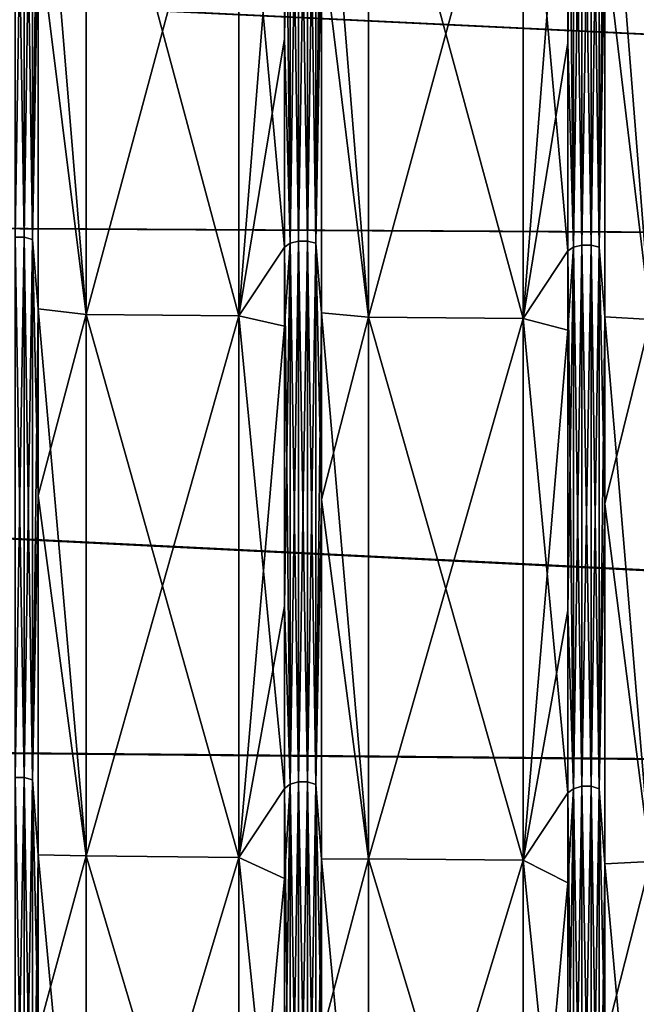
# Model space of a CAD drawing. Header units: metres. Extents: x -31 to 116, y -82 to 82.
# Tile 419 of 656: x 64.21 to 68.74, y -37.34 to -30.12. Entities that reach past the tile are written whole.
import ezdxf

# ---------------------------------------------------------------- set-up
doc = ezdxf.new("R2010")
doc.units = ezdxf.units.M
doc.layers.add('solid_80000000GA_10_1', color=7, linetype='CONTINUOUS')

msp = doc.modelspace()

# ---------------------------------------------------------------- linework, layer by layer
at = {"layer": 'solid_80000000GA_10_1'}
for points in [[(12.5, -27.509586, 51.775642), (103, -27.689804, 54.35323), (103, -31.86529, 52.015404)], [(12.5, -31.355291, 49.541309), (12.5, -27.509586, 51.775642), (103, -31.86529, 52.015404)], [(12.5, -27.509619, -51.775623), (103, -31.870413, -52.012264), (103, -27.691591, -54.352322)], [(12.5, -27.509619, -51.775623), (12.5, -31.355318, -49.54129), (103, -31.870413, -52.012264)], [(64.247459, -27.55419, 54.078144), (64.179909, -27.554169, 54.078102), (64.179909, -31.712147, 51.749523)], [(64.247459, -31.712172, -51.749561), (64.179909, -31.712147, -51.749523), (64.179909, -27.554169, -54.078102)], [(64.247459, -27.55419, -54.078144), (64.247459, -31.712172, -51.749561), (64.179909, -27.554169, -54.078102)], [(64.247459, -31.712172, 51.749561), (64.247459, -27.55419, 54.078144), (64.179909, -31.712147, 51.749523)], [(64.308144, -27.567665, 54.104591), (64.247459, -27.55419, 54.078144), (64.247459, -31.712172, 51.749561)], [(64.308144, -31.72768, -51.774868), (64.247459, -31.712172, -51.749561), (64.247459, -27.55419, -54.078144)], [(64.308144, -27.567665, -54.104591), (64.308144, -31.72768, -51.774868), (64.247459, -27.55419, -54.078144)], [(64.308144, -31.72768, 51.774868), (64.308144, -27.567665, 54.104591), (64.247459, -31.712172, 51.749561)], [(64.308144, -27.567665, -54.104591), (64.349533, -28.024258, -53.929298), (64.308144, -31.72768, -51.774868)], [(64.308144, -31.72768, 51.774868), (64.349533, -29.455189, 53.161266), (64.308144, -27.567665, 54.104591)], [(66.259193, -27.578888, 54.126617), (66.198471, -27.592325, 54.152988), (66.198471, -31.756062, 51.821182)], [(66.259193, -31.740597, 51.795948), (66.259193, -27.578888, 54.126617), (66.198471, -31.756062, 51.821182)], [(66.259193, -27.578888, -54.126617), (66.259193, -31.740597, -51.795948), (66.198471, -27.592325, -54.152988)], [(66.326744, -27.578909, 54.126656), (66.259193, -27.578888, 54.126617), (66.259193, -31.740597, 51.795948)], [(66.326744, -31.74062, -51.795986), (66.259193, -31.740597, -51.795948), (66.259193, -27.578888, -54.126617)], [(66.326744, -27.578909, -54.126656), (66.326744, -31.74062, -51.795986), (66.259193, -27.578888, -54.126617)], [(66.326744, -31.74062, 51.795986), (66.326744, -27.578909, 54.126656), (66.259193, -31.740597, 51.795948)], [(66.387428, -27.592382, 54.153103), (66.326744, -27.578909, 54.126656), (66.326744, -31.74062, 51.795986)], [(66.387428, -31.756128, -51.821293), (66.326744, -31.74062, -51.795986), (66.326744, -27.578909, -54.126656)], [(66.387428, -27.592382, -54.153103), (66.387428, -31.756128, -51.821293), (66.326744, -27.578909, -54.126656)], [(65.820847, -28.121723, -54.75145), (66.156929, -27.616468, -54.200371), (66.156929, -31.783848, -51.866528)], [(66.198471, -27.592325, 54.152988), (66.156929, -28.101851, 53.950306), (66.156929, -30.257492, 52.771523)], [(66.198471, -31.756062, 51.821182), (66.198471, -27.592325, 54.152988), (66.156929, -30.257492, 52.771523)], [(66.198471, -27.592325, -54.152988), (66.198471, -31.756062, -51.821182), (66.156929, -27.616468, -54.200371)], [(66.198471, -31.756062, -51.821182), (66.156929, -31.783848, -51.866528), (66.156929, -27.616468, -54.200371)], [(66.259193, -31.740597, -51.795948), (66.198471, -31.756062, -51.821182), (66.198471, -27.592325, -54.152988)], [(66.387428, -31.756128, 51.821293), (66.387428, -27.592382, 54.153103), (66.326744, -31.74062, 51.795986)], [(66.387428, -27.592382, -54.153103), (66.428818, -28.04936, -53.977615), (66.387428, -31.756128, -51.821293)], [(66.387428, -31.756128, 51.821293), (66.428818, -29.481613, 53.208874), (66.387428, -27.592382, 54.153103)], [(67.908531, -28.138266, -54.783916), (68.236214, -27.641186, -54.248886), (68.236214, -31.812296, -51.912952)], [(68.277763, -27.617044, 54.201504), (68.236214, -28.127003, 53.998596), (68.236214, -30.284575, 52.81876)], [(68.277763, -31.78451, 51.867607), (68.277763, -27.617044, 54.201504), (68.236214, -30.284575, 52.81876)], [(68.277763, -27.617044, -54.201504), (68.277763, -31.78451, -51.867607), (68.236214, -27.641186, -54.248886)], [(68.277763, -31.78451, -51.867607), (68.236214, -31.812296, -51.912952), (68.236214, -27.641186, -54.248886)], [(68.338486, -27.603605, 54.175129), (68.277763, -27.617044, 54.201504), (68.277763, -31.78451, 51.867607)], [(68.338486, -31.769045, 51.842373), (68.338486, -27.603605, 54.175129), (68.277763, -31.78451, 51.867607)], [(68.338486, -27.603605, -54.175129), (68.338486, -31.769045, -51.842373), (68.277763, -27.617044, -54.201504)], [(68.338486, -31.769045, -51.842373), (68.277763, -31.78451, -51.867607), (68.277763, -27.617044, -54.201504)], [(68.406036, -27.603626, 54.175171), (68.338486, -27.603605, 54.175129), (68.338486, -31.769045, 51.842373)], [(68.406036, -31.76907, -51.842411), (68.338486, -31.769045, -51.842373), (68.338486, -27.603605, -54.175129)], [(68.406036, -27.603626, -54.175171), (68.406036, -31.76907, -51.842411), (68.338486, -27.603605, -54.175129)], [(68.406036, -31.76907, 51.842411), (68.406036, -27.603626, 54.175171), (68.338486, -31.769045, 51.842373)], [(68.466713, -27.617102, 54.201618), (68.406036, -27.603626, 54.175171), (68.406036, -31.76907, 51.842411)], [(68.466713, -31.784578, -51.867718), (68.406036, -31.76907, -51.842411), (68.406036, -27.603626, -54.175171)], [(68.466713, -27.617102, -54.201618), (68.466713, -31.784578, -51.867718), (68.406036, -27.603626, -54.175171)], [(68.466713, -31.784578, 51.867718), (68.466713, -27.617102, 54.201618), (68.406036, -31.76907, 51.842411)], [(68.466713, -27.617102, -54.201618), (68.508102, -28.074461, -54.025932), (68.466713, -31.784578, -51.867718)], [(68.466713, -31.784578, 51.867718), (68.508102, -29.508038, 53.256477), (68.466713, -27.617102, 54.201618)], [(64.308144, -31.72768, -51.774868), (64.349533, -28.024258, -53.929298), (64.349533, -32.236759, -51.52203)], [(64.701889, -32.278019, -52.385857), (64.349533, -32.236759, -51.52203), (64.349533, -28.024258, -53.929298)], [(64.701889, -28.112856, -54.734047), (64.701889, -32.278019, -52.385857), (64.349533, -28.024258, -53.929298)], [(66.387428, -31.756128, -51.821293), (66.428818, -28.04936, -53.977615), (66.428818, -32.265633, -51.568192)], [(66.772644, -32.296906, -52.416676), (66.428818, -32.265633, -51.568192), (66.428818, -28.04936, -53.977615)], [(66.772644, -28.129265, -54.766251), (66.772644, -32.296906, -52.416676), (66.428818, -28.04936, -53.977615)], [(68.466713, -31.784578, -51.867718), (68.508102, -28.074461, -54.025932), (68.508102, -32.294506, -51.614353)], [(68.843391, -32.315792, -52.447495), (68.508102, -32.294506, -51.614353), (68.508102, -28.074461, -54.025932)], [(68.843391, -28.145676, -54.798458), (68.843391, -32.315792, -52.447495), (68.508102, -28.074461, -54.025932)], [(64.701889, -32.278019, 52.385857), (64.701889, -28.112856, 54.734047), (64.349533, -29.455189, 53.161266)], [(65.820847, -28.121723, 54.75145), (64.701889, -28.112856, 54.734047), (64.701889, -32.278019, 52.385857)], [(65.820847, -32.288223, -52.402508), (64.701889, -32.278019, -52.385857), (64.701889, -28.112856, -54.734047)], [(65.820847, -32.288223, -52.402508), (64.701889, -28.112856, -54.734047), (65.820847, -28.121723, -54.75145)], [(65.820847, -28.121723, 54.75145), (64.701889, -32.278019, 52.385857), (65.820847, -32.288223, 52.402508)], [(65.820847, -32.288223, 52.402508), (66.156929, -30.257492, 52.771523), (66.156929, -28.101851, 53.950306)], [(65.820847, -28.121723, 54.75145), (65.820847, -32.288223, 52.402508), (66.156929, -28.101851, 53.950306)], [(65.820847, -32.288223, -52.402508), (65.820847, -28.121723, -54.75145), (66.156929, -31.783848, -51.866528)], [(66.772644, -32.296906, 52.416676), (66.772644, -28.129265, 54.766251), (66.428818, -29.481613, 53.208874)], [(67.908531, -28.138266, 54.783916), (66.772644, -28.129265, 54.766251), (66.772644, -32.296906, 52.416676)], [(67.908531, -32.307262, -52.433578), (66.772644, -32.296906, -52.416676), (66.772644, -28.129265, -54.766251)], [(67.908531, -32.307262, -52.433578), (66.772644, -28.129265, -54.766251), (67.908531, -28.138266, -54.783916)], [(67.908531, -28.138266, 54.783916), (66.772644, -32.296906, 52.416676), (67.908531, -32.307262, 52.433578)], [(67.908531, -32.307262, 52.433578), (68.236214, -30.284575, 52.81876), (68.236214, -28.127003, 53.998596)], [(67.908531, -28.138266, 54.783916), (67.908531, -32.307262, 52.433578), (68.236214, -28.127003, 53.998596)], [(67.908531, -32.307262, -52.433578), (67.908531, -28.138266, -54.783916), (68.236214, -31.812296, -51.912952)], [(68.843391, -32.315792, 52.447495), (68.843391, -28.145676, 54.798458), (68.508102, -29.508038, 53.256477)], [(64.308144, -31.72768, 51.774868), (64.349533, -33.605991, 50.639565), (64.349533, -29.455189, 53.161266)], [(64.701889, -32.278019, 52.385857), (64.349533, -29.455189, 53.161266), (64.349533, -33.605991, 50.639565)], [(66.387428, -31.756128, 51.821293), (66.428818, -33.636139, 50.684906), (66.428818, -29.481613, 53.208874)], [(66.772644, -32.296906, 52.416676), (66.428818, -29.481613, 53.208874), (66.428818, -33.636139, 50.684906)], [(68.466713, -31.784578, 51.867718), (68.508102, -33.666283, 50.730247), (68.508102, -29.508038, 53.256477)], [(68.843391, -32.315792, 52.447495), (68.508102, -29.508038, 53.256477), (68.508102, -33.666283, 50.730247)], [(65.820847, -32.288223, 52.402508), (66.156929, -32.363777, 51.506657), (66.156929, -30.257492, 52.771523)], [(66.198471, -31.756062, 51.821182), (66.156929, -30.257492, 52.771523), (66.156929, -32.363777, 51.506657)], [(67.908531, -32.307262, 52.433578), (68.236214, -32.392742, 51.552757), (68.236214, -30.284575, 52.81876)], [(68.277763, -31.78451, 51.867607), (68.236214, -30.284575, 52.81876), (68.236214, -32.392742, 51.552757)], [(12.5, -31.355291, 49.541309), (103, -31.86529, 52.015404), (103, -35.848087, 49.354969)], [(12.5, -35.020924, 47.021606), (12.5, -31.355291, 49.541309), (103, -35.848087, 49.354969)], [(12.5, -31.355318, -49.54129), (103, -35.856754, -49.348675), (103, -31.870413, -52.012264)], [(12.5, -31.355318, -49.54129), (12.5, -35.020939, -47.021599), (103, -35.856754, -49.348675)], [(64.247459, -31.712172, 51.749561), (64.179909, -31.712147, 51.749523), (64.179909, -35.67461, 49.101891)], [(64.247459, -35.674637, -49.101925), (64.179909, -35.67461, -49.101891), (64.179909, -31.712147, -51.749523)], [(64.247459, -31.712172, -51.749561), (64.247459, -35.674637, -49.101925), (64.179909, -31.712147, -51.749523)], [(64.247459, -35.674637, 49.101925), (64.247459, -31.712172, 51.749561), (64.179909, -35.67461, 49.101891)], [(64.308144, -31.72768, 51.774868), (64.247459, -31.712172, 51.749561), (64.247459, -35.674637, 49.101925)], [(64.308144, -35.692081, -49.125938), (64.247459, -35.674637, -49.101925), (64.247459, -31.712172, -51.749561)], [(64.308144, -31.72768, -51.774868), (64.308144, -35.692081, -49.125938), (64.247459, -31.712172, -51.749561)], [(64.308144, -35.692081, 49.125938), (64.308144, -31.72768, 51.774868), (64.247459, -35.674637, 49.101925)], [(64.308144, -31.72768, -51.774868), (64.349533, -32.236759, -51.52203), (64.308144, -35.692081, -49.125938)], [(64.308144, -35.692081, 49.125938), (64.349533, -33.605991, 50.639565), (64.308144, -31.72768, 51.774868)], [(66.198471, -31.756062, 51.821182), (66.156929, -32.363777, 51.506657), (66.156929, -34.417263, 50.157764)], [(66.198471, -35.72401, 49.169884), (66.198471, -31.756062, 51.821182), (66.156929, -34.417263, 50.157764)], [(66.198471, -31.756062, -51.821182), (66.198471, -35.72401, -49.169884), (66.156929, -31.783848, -51.866528)], [(66.259193, -31.740597, 51.795948), (66.198471, -31.756062, 51.821182), (66.198471, -35.72401, 49.169884)], [(66.259193, -35.706612, 49.145939), (66.259193, -31.740597, 51.795948), (66.198471, -35.72401, 49.169884)], [(66.259193, -31.740597, -51.795948), (66.259193, -35.706612, -49.145939), (66.198471, -31.756062, -51.821182)], [(66.259193, -35.706612, -49.145939), (66.198471, -35.72401, -49.169884), (66.198471, -31.756062, -51.821182)], [(66.326744, -31.74062, 51.795986), (66.259193, -31.740597, 51.795948), (66.259193, -35.706612, 49.145939)], [(66.326744, -35.706642, -49.145977), (66.259193, -35.706612, -49.145939), (66.259193, -31.740597, -51.795948)], [(66.326744, -31.74062, -51.795986), (66.326744, -35.706642, -49.145977), (66.259193, -31.740597, -51.795948)], [(66.326744, -35.706642, 49.145977), (66.326744, -31.74062, 51.795986), (66.259193, -35.706612, 49.145939)], [(66.387428, -31.756128, 51.821293), (66.326744, -31.74062, 51.795986), (66.326744, -35.706642, 49.145977)], [(66.387428, -35.724087, -49.169987), (66.326744, -35.706642, -49.145977), (66.326744, -31.74062, -51.795986)], [(66.387428, -31.756128, -51.821293), (66.387428, -35.724087, -49.169987), (66.326744, -31.74062, -51.795986)], [(66.387428, -35.724087, 49.169987), (66.387428, -31.756128, 51.821293), (66.326744, -35.706642, 49.145977)], [(66.387428, -31.756128, -51.821293), (66.428818, -32.265633, -51.568192), (66.387428, -35.724087, -49.169987)], [(66.387428, -35.724087, 49.169987), (66.428818, -33.636139, 50.684906), (66.387428, -31.756128, 51.821293)], [(68.338486, -31.769045, 51.842373), (68.277763, -31.78451, 51.867607), (68.277763, -35.756016, 49.213936)], [(68.338486, -35.738617, 49.189987), (68.338486, -31.769045, 51.842373), (68.277763, -35.756016, 49.213936)], [(68.338486, -31.769045, -51.842373), (68.338486, -35.738617, -49.189987), (68.277763, -31.78451, -51.867607)], [(68.406036, -31.76907, 51.842411), (68.338486, -31.769045, 51.842373), (68.338486, -35.738617, 49.189987)], [(68.406036, -35.738644, -49.190025), (68.338486, -35.738617, -49.189987), (68.338486, -31.769045, -51.842373)], [(68.406036, -31.76907, -51.842411), (68.406036, -35.738644, -49.190025), (68.338486, -31.769045, -51.842373)], [(68.406036, -35.738644, 49.190025), (68.406036, -31.76907, 51.842411), (68.338486, -35.738617, 49.189987)], [(68.466713, -31.784578, 51.867718), (68.406036, -31.76907, 51.842411), (68.406036, -35.738644, 49.190025)], [(68.466713, -35.756092, -49.214039), (68.406036, -35.738644, -49.190025), (68.406036, -31.76907, -51.842411)], [(68.466713, -31.784578, -51.867718), (68.466713, -35.756092, -49.214039), (68.406036, -31.76907, -51.842411)], [(65.820847, -32.288223, -52.402508), (66.156929, -31.783848, -51.866528), (66.156929, -35.755268, -49.212906)], [(66.198471, -35.72401, -49.169884), (66.156929, -35.755268, -49.212906), (66.156929, -31.783848, -51.866528)], [(67.908531, -32.307262, -52.433578), (68.236214, -31.812296, -51.912952), (68.236214, -35.787273, -49.256958)], [(68.277763, -31.78451, 51.867607), (68.236214, -32.392742, 51.552757), (68.236214, -34.448071, 50.20266)], [(68.277763, -35.756016, 49.213936), (68.277763, -31.78451, 51.867607), (68.236214, -34.448071, 50.20266)], [(68.277763, -31.78451, -51.867607), (68.277763, -35.756016, -49.213936), (68.236214, -31.812296, -51.912952)], [(68.277763, -35.756016, -49.213936), (68.236214, -35.787273, -49.256958), (68.236214, -31.812296, -51.912952)], [(68.338486, -35.738617, -49.189987), (68.277763, -35.756016, -49.213936), (68.277763, -31.78451, -51.867607)], [(68.466713, -35.756092, 49.214039), (68.466713, -31.784578, 51.867718), (68.406036, -35.738644, 49.190025)], [(68.466713, -31.784578, -51.867718), (68.508102, -32.294506, -51.614353), (68.466713, -35.756092, -49.214039)], [(68.466713, -35.756092, 49.214039), (68.508102, -33.666283, 50.730247), (68.466713, -31.784578, 51.867718)], [(64.308144, -35.692081, -49.125938), (64.349533, -32.236759, -51.52203), (64.349533, -36.241535, -48.788105)], [(64.701889, -36.248272, -49.721336), (64.349533, -36.241535, -48.788105), (64.349533, -32.236759, -51.52203)], [(64.701889, -32.278019, -52.385857), (64.701889, -36.248272, -49.721336), (64.349533, -32.236759, -51.52203)], [(64.701889, -36.248272, 49.721336), (64.701889, -32.278019, 52.385857), (64.349533, -33.605991, 50.639565)], [(65.820847, -32.288223, 52.402508), (64.701889, -32.278019, 52.385857), (64.701889, -36.248272, 49.721336)], [(65.820847, -36.25975, -49.737137), (64.701889, -36.248272, -49.721336), (64.701889, -32.278019, -52.385857)], [(65.820847, -36.25975, -49.737137), (64.701889, -32.278019, -52.385857), (65.820847, -32.288223, -52.402508)], [(66.387428, -35.724087, -49.169987), (66.428818, -32.265633, -51.568192), (66.428818, -36.273994, -48.831821)], [(66.772644, -36.269516, -49.750576), (66.428818, -36.273994, -48.831821), (66.428818, -32.265633, -51.568192)], [(66.772644, -32.296906, -52.416676), (66.772644, -36.269516, -49.750576), (66.428818, -32.265633, -51.568192)], [(65.820847, -32.288223, 52.402508), (64.701889, -36.248272, 49.721336), (65.820847, -36.25975, 49.737137)], [(65.820847, -32.288223, 52.402508), (65.820847, -36.25975, 49.737137), (66.156929, -32.363777, 51.506657)], [(65.820847, -36.25975, -49.737137), (65.820847, -32.288223, -52.402508), (66.156929, -35.755268, -49.212906)], [(66.772644, -36.269516, 49.750576), (66.772644, -32.296906, 52.416676), (66.428818, -33.636139, 50.684906)], [(67.908531, -32.307262, 52.433578), (66.772644, -32.296906, 52.416676), (66.772644, -36.269516, 49.750576)], [(67.908531, -36.28117, -49.766617), (66.772644, -36.269516, -49.750576), (66.772644, -32.296906, -52.416676)], [(67.908531, -36.28117, -49.766617), (66.772644, -32.296906, -52.416676), (67.908531, -32.307262, -52.433578)], [(67.908531, -32.307262, 52.433578), (66.772644, -36.269516, 49.750576), (67.908531, -36.28117, 49.766617)], [(67.908531, -32.307262, 52.433578), (67.908531, -36.28117, 49.766617), (68.236214, -32.392742, 51.552757)], [(67.908531, -36.28117, -49.766617), (67.908531, -32.307262, -52.433578), (68.236214, -35.787273, -49.256958)], [(68.466713, -35.756092, -49.214039), (68.508102, -32.294506, -51.614353), (68.508102, -36.306454, -48.875538)], [(68.843391, -36.290764, -49.779819), (68.508102, -36.306454, -48.875538), (68.508102, -32.294506, -51.614353)], [(68.843391, -32.315792, -52.447495), (68.843391, -36.290764, -49.779819), (68.508102, -32.294506, -51.614353)], [(68.843391, -36.290764, 49.779819), (68.843391, -32.315792, 52.447495), (68.508102, -33.666283, 50.730247)], [(65.820847, -36.25975, 49.737137), (66.156929, -34.417263, 50.157764), (66.156929, -32.363777, 51.506657)], [(67.908531, -36.28117, 49.766617), (68.236214, -34.448071, 50.20266), (68.236214, -32.392742, 51.552757)], [(64.308144, -35.692081, 49.125938), (64.349533, -37.54071, 47.795639), (64.349533, -33.605991, 50.639565)], [(64.701889, -36.248272, 49.721336), (64.349533, -33.605991, 50.639565), (64.349533, -37.54071, 47.795639)], [(66.387428, -35.724087, 49.169987), (66.428818, -37.574383, 47.838428), (66.428818, -33.636139, 50.684906)], [(66.772644, -36.269516, 49.750576), (66.428818, -33.636139, 50.684906), (66.428818, -37.574383, 47.838428)], [(68.466713, -35.756092, 49.214039), (68.508102, -37.608055, 47.881218), (68.508102, -33.666283, 50.730247)], [(68.843391, -36.290764, 49.779819), (68.508102, -33.666283, 50.730247), (68.508102, -37.608055, 47.881218)], [(65.820847, -36.25975, 49.737137), (66.156929, -36.414608, 48.727055), (66.156929, -34.417263, 50.157764)], [(66.198471, -35.72401, 49.169884), (66.156929, -34.417263, 50.157764), (66.156929, -36.414608, 48.727055)], [(67.908531, -36.28117, 49.766617), (68.236214, -36.447205, 48.770668), (68.236214, -34.448071, 50.20266)], [(68.277763, -35.756016, 49.213936), (68.236214, -34.448071, 50.20266), (68.236214, -36.447205, 48.770668)], [(12.5, -35.020924, 47.021606), (103, -35.848087, 49.354969), (103, -39.609806, 46.390305)], [(12.5, -38.485485, 44.230812), (12.5, -35.020924, 47.021606), (103, -39.609806, 46.390305)], [(12.5, -35.020939, -47.021599), (103, -39.620941, -46.380795), (103, -35.856754, -49.348675)], [(12.5, -35.020939, -47.021599), (12.5, -38.485485, -44.230812), (103, -39.620941, -46.380795)], [(64.247459, -35.674637, 49.101925), (64.179909, -35.67461, 49.101891), (64.179909, -39.417126, 46.151527)], [(64.247459, -39.417156, -46.151562), (64.179909, -39.417126, -46.151527), (64.179909, -35.67461, -49.101891)], [(64.247459, -35.674637, -49.101925), (64.247459, -39.417156, -46.151562), (64.179909, -35.67461, -49.101891)], [(64.247459, -39.417156, 46.151562), (64.247459, -35.674637, 49.101925), (64.179909, -39.417126, 46.151527)], [(64.308144, -35.692081, 49.125938), (64.247459, -35.674637, 49.101925), (64.247459, -39.417156, 46.151562)], [(64.308144, -39.436432, -46.174133), (64.247459, -39.417156, -46.151562), (64.247459, -35.674637, -49.101925)], [(64.308144, -35.692081, -49.125938), (64.308144, -39.436432, -46.174133), (64.247459, -35.674637, -49.101925)], [(64.308144, -39.436432, 46.174133), (64.308144, -35.692081, 49.125938), (64.247459, -39.417156, 46.151562)], [(64.308144, -35.692081, -49.125938), (64.349533, -36.241535, -48.788105), (64.308144, -39.436432, -46.174133)], [(64.308144, -39.436432, 46.174133), (64.349533, -37.54071, 47.795639), (64.308144, -35.692081, 49.125938)], [(66.198471, -35.72401, 49.169884), (66.156929, -36.414608, 48.727055), (66.156929, -38.352551, 47.216854)], [(66.198471, -39.47171, 46.215435), (66.198471, -35.72401, 49.169884), (66.156929, -38.352551, 47.216854)], [(66.198471, -35.72401, -49.169884), (66.198471, -39.47171, -46.215435), (66.156929, -35.755268, -49.212906)], [(66.259193, -35.706612, 49.145939), (66.198471, -35.72401, 49.169884), (66.198471, -39.47171, 46.215435)], [(66.259193, -39.452488, 46.192928), (66.259193, -35.706612, 49.145939), (66.198471, -39.47171, 46.215435)], [(66.259193, -35.706612, -49.145939), (66.259193, -39.452488, -46.192928), (66.198471, -35.72401, -49.169884)], [(66.259193, -39.452488, -46.192928), (66.198471, -39.47171, -46.215435), (66.198471, -35.72401, -49.169884)], [(66.326744, -35.706642, 49.145977), (66.259193, -35.706612, 49.145939), (66.259193, -39.452488, 46.192928)], [(66.326744, -39.452518, -46.192963), (66.259193, -39.452488, -46.192928), (66.259193, -35.706612, -49.145939)], [(66.326744, -35.706642, -49.145977), (66.326744, -39.452518, -46.192963), (66.259193, -35.706612, -49.145939)], [(66.326744, -39.452518, 46.192963), (66.326744, -35.706642, 49.145977), (66.259193, -39.452488, 46.192928)], [(66.387428, -35.724087, 49.169987), (66.326744, -35.706642, 49.145977), (66.326744, -39.452518, 46.192963)], [(66.387428, -39.471794, -46.215534), (66.326744, -39.452518, -46.192963), (66.326744, -35.706642, -49.145977)], [(66.387428, -35.724087, -49.169987), (66.387428, -39.471794, -46.215534), (66.326744, -35.706642, -49.145977)], [(66.387428, -39.471794, 46.215534), (66.387428, -35.724087, 49.169987), (66.326744, -39.452518, 46.192963)], [(66.387428, -35.724087, -49.169987), (66.428818, -36.273994, -48.831821), (66.387428, -39.471794, -46.215534)], [(66.387428, -39.471794, 46.215534), (66.428818, -37.574383, 47.838428), (66.387428, -35.724087, 49.169987)], [(68.338486, -35.738617, 49.189987), (68.277763, -35.756016, 49.213936), (68.277763, -39.507072, 46.25684)], [(68.338486, -39.48785, 46.234333), (68.338486, -35.738617, 49.189987), (68.277763, -39.507072, 46.25684)], [(68.338486, -35.738617, -49.189987), (68.338486, -39.48785, -46.234333), (68.277763, -35.756016, -49.213936)], [(68.406036, -35.738644, 49.190025), (68.338486, -35.738617, 49.189987), (68.338486, -39.48785, 46.234333)], [(68.406036, -39.487877, -46.234367), (68.338486, -39.48785, -46.234333), (68.338486, -35.738617, -49.189987)], [(68.406036, -35.738644, -49.190025), (68.406036, -39.487877, -46.234367), (68.338486, -35.738617, -49.189987)], [(68.406036, -39.487877, 46.234367), (68.406036, -35.738644, 49.190025), (68.338486, -39.48785, 46.234333)], [(68.466713, -35.756092, 49.214039), (68.406036, -35.738644, 49.190025), (68.406036, -39.487877, 46.234367)], [(68.466713, -39.507156, -46.256935), (68.406036, -39.487877, -46.234367), (68.406036, -35.738644, -49.190025)], [(68.466713, -35.756092, -49.214039), (68.466713, -39.507156, -46.256935), (68.406036, -35.738644, -49.190025)], [(65.820847, -36.25975, -49.737137), (66.156929, -35.755268, -49.212906), (66.156929, -39.506248, -46.255875)], [(66.198471, -39.47171, -46.215435), (66.156929, -39.506248, -46.255875), (66.156929, -35.755268, -49.212906)], [(67.908531, -36.28117, -49.766617), (68.236214, -35.787273, -49.256958), (68.236214, -39.541611, -46.297276)], [(68.277763, -35.756016, 49.213936), (68.236214, -36.447205, 48.770668), (68.236214, -38.386879, 47.259117)], [(68.277763, -39.507072, 46.25684), (68.277763, -35.756016, 49.213936), (68.236214, -38.386879, 47.259117)], [(68.277763, -35.756016, -49.213936), (68.277763, -39.507072, -46.25684), (68.236214, -35.787273, -49.256958)], [(68.277763, -39.507072, -46.25684), (68.236214, -39.541611, -46.297276), (68.236214, -35.787273, -49.256958)], [(68.338486, -39.48785, -46.234333), (68.277763, -39.507072, -46.25684), (68.277763, -35.756016, -49.213936)], [(68.466713, -39.507156, 46.256935), (68.466713, -35.756092, 49.214039), (68.406036, -39.487877, 46.234367)], [(68.466713, -35.756092, -49.214039), (68.508102, -36.306454, -48.875538), (68.466713, -39.507156, -46.256935)], [(68.466713, -39.507156, 46.256935), (68.508102, -37.608055, 47.881218), (68.466713, -35.756092, 49.214039)], [(64.308144, -39.436432, -46.174133), (64.349533, -36.241535, -48.788105), (64.349533, -40.016781, -45.742599)], [(64.701889, -39.999641, -46.756573), (64.349533, -40.016781, -45.742599), (64.349533, -36.241535, -48.788105)], [(64.701889, -36.248272, -49.721336), (64.701889, -39.999641, -46.756573), (64.349533, -36.241535, -48.788105)], [(64.701889, -39.999641, 46.756573), (64.701889, -36.248272, 49.721336), (64.349533, -37.54071, 47.795639)], [(65.820847, -36.25975, 49.737137), (64.701889, -36.248272, 49.721336), (64.701889, -39.999641, 46.756573)], [(65.820847, -40.012325, -46.771427), (64.701889, -39.999641, -46.756573), (64.701889, -36.248272, -49.721336)], [(65.820847, -40.012325, -46.771427), (64.701889, -36.248272, -49.721336), (65.820847, -36.25975, -49.737137)], [(65.820847, -36.25975, 49.737137), (64.701889, -39.999641, 46.756573), (65.820847, -40.012325, 46.771427)], [(65.820847, -36.25975, 49.737137), (65.820847, -40.012325, 46.771427), (66.156929, -36.414608, 48.727055)], [(65.820847, -40.012325, -46.771427), (65.820847, -36.25975, -49.737137), (66.156929, -39.506248, -46.255875)], [(66.387428, -39.471794, -46.215534), (66.428818, -36.273994, -48.831821), (66.428818, -40.052628, -45.783581)], [(66.772644, -36.269516, -49.750576), (66.772644, -40.023113, -46.784058), (66.428818, -36.273994, -48.831821)], [(66.772644, -40.023113, 46.784058), (66.772644, -36.269516, 49.750576), (66.428818, -37.574383, 47.838428)], [(66.772644, -40.023113, -46.784058), (66.428818, -40.052628, -45.783581), (66.428818, -36.273994, -48.831821)], [(67.908531, -36.28117, 49.766617), (66.772644, -36.269516, 49.750576), (66.772644, -40.023113, 46.784058)], [(67.908531, -40.035992, -46.799133), (66.772644, -40.023113, -46.784058), (66.772644, -36.269516, -49.750576)], [(67.908531, -40.035992, -46.799133), (66.772644, -36.269516, -49.750576), (67.908531, -36.28117, -49.766617)], [(67.908531, -36.28117, 49.766617), (66.772644, -40.023113, 46.784058), (67.908531, -40.035992, 46.799133)], [(67.908531, -36.28117, 49.766617), (67.908531, -40.035992, 46.799133), (68.236214, -36.447205, 48.770668)], [(67.908531, -40.035992, -46.799133), (67.908531, -36.28117, -49.766617), (68.236214, -39.541611, -46.297276)], [(68.466713, -39.507156, -46.256935), (68.508102, -36.306454, -48.875538), (68.508102, -40.088474, -45.824566)], [(68.843391, -36.290764, -49.779819), (68.843391, -40.046589, -46.811543), (68.508102, -36.306454, -48.875538)], [(68.843391, -40.046589, 46.811543), (68.843391, -36.290764, 49.779819), (68.508102, -37.608055, 47.881218)], [(68.843391, -40.046589, -46.811543), (68.508102, -40.088474, -45.824566), (68.508102, -36.306454, -48.875538)], [(65.820847, -40.012325, 46.771427), (66.156929, -38.352551, 47.216854), (66.156929, -36.414608, 48.727055)], [(67.908531, -40.035992, 46.799133), (68.236214, -38.386879, 47.259117), (68.236214, -36.447205, 48.770668)]]:
    msp.add_3dface(points, dxfattribs=at)

doc.saveas('drawing.dxf')
